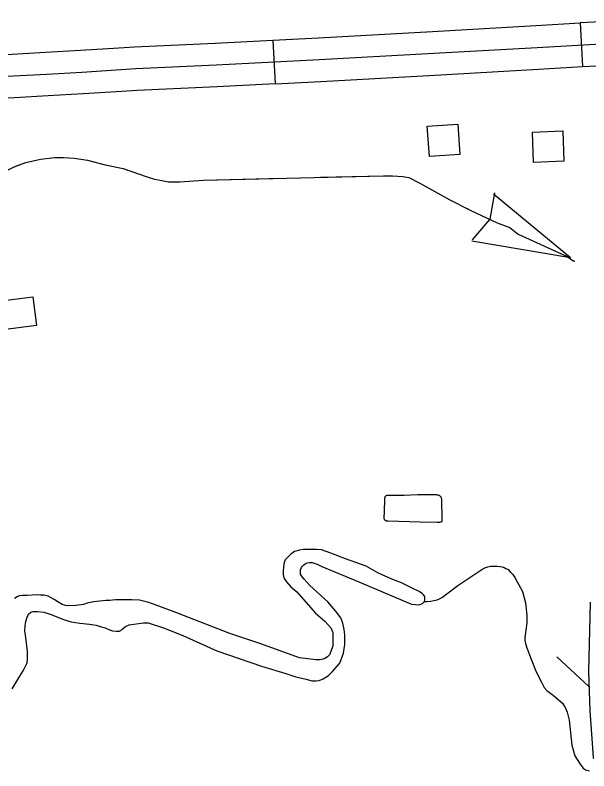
# Model space of a CAD drawing. Extents: x 1084508 to 1142749, y 1057638 to 1093403.
# Drawn here: x 1132720 to 1133338, y 1073755 to 1074569 of the extents above; entities that cross this region are included whole.
import ezdxf

# ---------------------------------------------------------------- set-up
doc = ezdxf.new("R2010")
doc.units = 0
for name, color, linetype in [('Level 31', 7, 'Continuous'), ('Level 32', 7, 'Continuous'), ('Level 35', 7, 'Continuous'), ('Level 38', 7, 'Continuous'), ('Level 43', 7, 'Continuous'), ('Level 56', 7, 'Continuous')]:
    doc.layers.add(name, color=color, linetype=linetype)

msp = doc.modelspace()

# ---------------------------------------------------------------- linework, layer by layer
at = {"layer": 'Level 31'}
for p, q in [((1133328.9, 1074560.04), (1133331.59, 1074513.03)), ((1132998.09, 1074541.58), (1133000.52, 1074494.56))]:
    msp.add_line(p, q, dxfattribs=at)
for points in [[(1133494.51, 1074568.52), (1133413.95, 1074564.22), (1133344.01, 1074560.9), (1133328.9, 1074560.04)], [(1133163.46, 1074550.68), (1133163.72, 1074550.69), (1133281.4, 1074557.32), (1133328.9, 1074560.04)], [(1132668.32, 1074500.35), (1132718.45, 1074503.06), (1132754.61, 1074505.06), (1132792.13, 1074507.26), (1132850.42, 1074510.93), (1132936.98, 1074514.85), (1133048.3, 1074520.6), (1133165.04, 1074527.19), (1133282.74, 1074533.82), (1133345.24, 1074537.39), (1133415.13, 1074540.71), (1133511.73, 1074545.86), (1133525.51, 1074547.05), (1133537.5, 1074547.39), (1133555.53, 1074548.41), (1133583.33, 1074547.66)], [(1132998.09, 1074541.58), (1133047.03, 1074544.11), (1133163.46, 1074550.68)], [(1132832.3, 1074533.37), (1132849.15, 1074534.44), (1132935.84, 1074538.36), (1132998.09, 1074541.58)], [(1132667.3, 1074523.87), (1132717.17, 1074526.57), (1132753.27, 1074528.56), (1132790.7, 1074530.76), (1132832.3, 1074533.37)], [(1133331.59, 1074513.03), (1133346.47, 1074513.88), (1133416.32, 1074517.2), (1133497.01, 1074521.5)], [(1133166.1, 1074503.67), (1133166.36, 1074503.69), (1133284.07, 1074510.31), (1133331.59, 1074513.03)], [(1133000.52, 1074494.56), (1133049.57, 1074497.09), (1133166.11, 1074503.67)], [(1133000.52, 1074494.56), (1132938.12, 1074491.33), (1132851.69, 1074487.42), (1132835.26, 1074486.39)], [(1132835.26, 1074486.39), (1132793.56, 1074483.76), (1132755.95, 1074481.55), (1132719.74, 1074479.56), (1132669.35, 1074476.83)]]:
    msp.add_lwpolyline(points, dxfattribs=at)
at = {"layer": 'Level 32'}
msp.add_lwpolyline([(1133339.69, 1073936.68), (1133339.68, 1073936.37), (1133337.82, 1073861.94), (1133339.31, 1073820.02), (1133343.13, 1073769.48), (1133343.21, 1073768.45)], dxfattribs=at)
at = {"layer": 'Level 35'}
msp.add_lwpolyline([(1133179.59, 1074042.11), (1133179.91, 1074030.76), (1133179.91, 1074026.66), (1133179.91, 1074025.08), (1133179.91, 1074024.14), (1133179.88, 1074023.74), (1133179.84, 1074023.42), (1133179.6, 1074023.08), (1133179.31, 1074022.85), (1133178.69, 1074022.64), (1133177.57, 1074022.4), (1133175.78, 1074022.29), (1133174.87, 1074022.25), (1133156.59, 1074022.88), (1133122.25, 1074023.82), (1133120.04, 1074023.82), (1133118.78, 1074024.77), (1133118.15, 1074025.71), (1133117.84, 1074026.35), (1133117.84, 1074027.61), (1133118.15, 1074033.91), (1133118.78, 1074047.79), (1133119.1, 1074050.31), (1133119.73, 1074050.95), (1133121.3, 1074051.89), (1133122.56, 1074051.89), (1133125.4, 1074051.89), (1133139.26, 1074051.89), (1133154.07, 1074052.52), (1133169.2, 1074052.52), (1133172.41, 1074052.45), (1133174.1, 1074052.35), (1133175, 1074052.25), (1133175.99, 1074052.15), (1133176.89, 1074051.86), (1133177.58, 1074051.36), (1133178.28, 1074050.86), (1133178.88, 1074050.16), (1133179.27, 1074049.47), (1133179.67, 1074046.38)], close=True, dxfattribs=at)
for points in [[(1133050.83, 1073975.03), (1133090.46, 1073958.35), (1133128.84, 1073942.29), (1133147.4, 1073934.42), (1133151.7, 1073933.94), (1133153.77, 1073933.88), (1133156.33, 1073934.2), (1133159.04, 1073935.05), (1133161.32, 1073937.18), (1133161.87, 1073939.45), (1133161.87, 1073941.03), (1133161.55, 1073942.6), (1133160.29, 1073944.49), (1133159.04, 1073945.75), (1133155.58, 1073947.96), (1133148.03, 1073951.73), (1133136.39, 1073957.4), (1133126.01, 1073961.49), (1133111.22, 1073968.11), (1133098.64, 1073975.35), (1133076.31, 1073983.22), (1133060.58, 1073989.2), (1133050.52, 1073992.98), (1133044.85, 1073993.29), (1133037.93, 1073993.29), (1133030.7, 1073993.29), (1133026.61, 1073992.66), (1133021.26, 1073991.09), (1133017.49, 1073988.26), (1133013.71, 1073984.79), (1133011.2, 1073982.27), (1133010.25, 1073979.44), (1133009.31, 1073974.72), (1133009, 1073969.68), (1133009, 1073965.9), (1133010.25, 1073962.12), (1133012.77, 1073958.66), (1133017.49, 1073953.31), (1133023.78, 1073947.64), (1133036.05, 1073933.79), (1133043.91, 1073924.66), (1133053.98, 1073916.16), (1133060.58, 1073908.91), (1133062.78, 1073903.88), (1133062.78, 1073897.58), (1133062.47, 1073895.38), (1133062.47, 1073889.71), (1133060.58, 1073883.41), (1133059.01, 1073879.95), (1133056.81, 1073877.74), (1133053.98, 1073876.17), (1133051.77, 1073875.23)], [(1132807.61, 1073911.86), (1132812.09, 1073910.49), (1132817.43, 1073908.92), (1132822.15, 1073906.71), (1132825.3, 1073905.77), (1132829.39, 1073905.45), (1132832.85, 1073905.45), (1132834.42, 1073906.08), (1132835.68, 1073907.66), (1132839.14, 1073910.49), (1132843.23, 1073912.38), (1132858.64, 1073914.27), (1132863.67, 1073914.27), (1132880.34, 1073908.92), (1132901.1, 1073900.73), (1132937.59, 1073884.36), (1132985.72, 1073867.67), (1133012.14, 1073859.8), (1133022.84, 1073856.34), (1133033.85, 1073853.82), (1133039.82, 1073851.93), (1133044.54, 1073851.93), (1133048, 1073852.24), (1133052.09, 1073854.13), (1133058.07, 1073857.59), (1133062.15, 1073862), (1133070.02, 1073870.82), (1133074.11, 1073881.84), (1133075.68, 1073890.97), (1133075.68, 1073901.36), (1133074.74, 1073907.03), (1133073.48, 1073913.95), (1133071.28, 1073919.93), (1133065.3, 1073927.18), (1133057.12, 1073936.94), (1133037.93, 1073954.57), (1133031.64, 1073961.49), (1133028.81, 1073964.96), (1133027.87, 1073966.85), (1133027.87, 1073968.42), (1133027.87, 1073971.57), (1133028.81, 1073974.09), (1133029.76, 1073975.35), (1133031.33, 1073976.92), (1133032.9, 1073977.87), (1133034.79, 1073978.81), (1133037.93, 1073979.44), (1133040.45, 1073979.44), (1133045.8, 1073977.55), (1133050.83, 1073975.03)], [(1133161.32, 1073937.18), (1133163.72, 1073937.34), (1133168.18, 1073937.69), (1133171.53, 1073938.33), (1133175.04, 1073938.97), (1133177.44, 1073940.09), (1133180.79, 1073941.84), (1133185.41, 1073945.51), (1133197.22, 1073954.46), (1133223.22, 1073971.7), (1133226.41, 1073973.62), (1133229.6, 1073974.73), (1133232.31, 1073975.21), (1133235.5, 1073975.53), (1133237.57, 1073975.53), (1133239.65, 1073975.37), (1133242.52, 1073974.89), (1133245.07, 1073974.58), (1133247.14, 1073974.1), (1133249.06, 1073972.98), (1133251.29, 1073971.7), (1133253.69, 1073969.31), (1133256.56, 1073966.43), (1133258.79, 1073963.08), (1133263.1, 1073955.26), (1133266.77, 1073948.23), (1133270.28, 1073936.09), (1133271.39, 1073922.52), (1133271.39, 1073914.22), (1133269.32, 1073898.73), (1133269.48, 1073895.54), (1133269.96, 1073892.19), (1133271.55, 1073887.39), (1133276.18, 1073875.42), (1133281.6, 1073861.69), (1133287.18, 1073850.35), (1133290.37, 1073844.76), (1133293.41, 1073841.09), (1133299.79, 1073836.62), (1133305.53, 1073831.67), (1133309.83, 1073827.89), (1133312.17, 1073824.49), (1133313.44, 1073821.94), (1133315.14, 1073818.33), (1133317.05, 1073809.62), (1133320.02, 1073782.85), (1133323.41, 1073771.17), (1133328.93, 1073762.25), (1133332.33, 1073757.79), (1133334.87, 1073756.09), (1133339.12, 1073755.03)], [(1132845.69, 1073939.26), (1132837.43, 1073939.26), (1132832.6, 1073939.26), (1132828.57, 1073939.26), (1132825.35, 1073938.86), (1132822.33, 1073938.46), (1132818.1, 1073938.46), (1132805.22, 1073937.05), (1132798.17, 1073935.64), (1132794.14, 1073934.23), (1132791.53, 1073933.82), (1132785.69, 1073933.22), (1132777.84, 1073932.82), (1132774.61, 1073933.02), (1132770.99, 1073934.02), (1132766.56, 1073936.85), (1132762.53, 1073939.67), (1132756.09, 1073943.09), (1132751.66, 1073944.1), (1132747.84, 1073944.3), (1132744.01, 1073944.5), (1132733.54, 1073943.7), (1132728.31, 1073943.7), (1132724.88, 1073943.5), (1132722.67, 1073942.49), (1132719.85, 1073940.68)], [(1133051.77, 1073875.23), (1133048.94, 1073874.6), (1133044.54, 1073874.6), (1133026.61, 1073876.8), (1132984.15, 1073892.23), (1132951.75, 1073902.93), (1132893.56, 1073925.6), (1132872.48, 1073933.47), (1132864.3, 1073936.31), (1132858.64, 1073937.88), (1132854.55, 1073938.82), (1132845.69, 1073939.26)], [(1132717.27, 1073843.26), (1132729.31, 1073863.47), (1132733.54, 1073871.29), (1132733.87, 1073875.2), (1132733.87, 1073879.76), (1132733.87, 1073883.67), (1132731.81, 1073898.55), (1132730.98, 1073905.81), (1132731.19, 1073911.62), (1132731.81, 1073915.97), (1132733.26, 1073920.53), (1132734.71, 1073923.64), (1132737.41, 1073925.93), (1132739.68, 1073926.55), (1132744.45, 1073926.55), (1132751.49, 1073925.72), (1132759.36, 1073923.23), (1132772.62, 1073917.84), (1132780.7, 1073915.56), (1132790.03, 1073913.9), (1132800.59, 1073912.86), (1132807.61, 1073911.86)]]:
    msp.add_lwpolyline(points, dxfattribs=at)
at = {"layer": 'Level 38'}
msp.add_lwpolyline([(1133338.39, 1073845.86), (1133303.82, 1073877.83)], dxfattribs=at)
at = {"layer": 'Level 43'}
for p, q in [((1133236.81, 1074377.11), (1133231.75, 1074348.9)), ((1133318.57, 1074307.14), (1133235.55, 1074375.79)), ((1133213.09, 1074326.64), (1133231.59, 1074348.56)), ((1133318.57, 1074307.14), (1133212.35, 1074325.08))]:
    msp.add_line(p, q, dxfattribs=at)
for points in [[(1132704.95, 1074398.37), (1132721.99, 1074406.28), (1132732.12, 1074409.99), (1132747.92, 1074413.45), (1132763.23, 1074415.18), (1132772.37, 1074415.18), (1132783.98, 1074414.69), (1132798.3, 1074412.21), (1132817.56, 1074407.52), (1132836.83, 1074403.32), (1132862.51, 1074394.42), (1132870.66, 1074391.94), (1132878.32, 1074390.46), (1132885.73, 1074389.23), (1132897.83, 1074389.23), (1132907.95, 1074389.72), (1132923.27, 1074390.71), (1133117.13, 1074395.65), (1133126.76, 1074395.65), (1133138.12, 1074394.66), (1133144.55, 1074393.68), (1133156.4, 1074387.74), (1133188.51, 1074369.7), (1133211.23, 1074358.33), (1133239.63, 1074344.98), (1133253.21, 1074339.79), (1133262.35, 1074332.87), (1133314.21, 1074309.13), (1133317.17, 1074307.4), (1133319.89, 1074304.93), (1133321.62, 1074304.19), (1133323.1, 1074303.94)], [(1132722.44, 1074406.45), (1132732.12, 1074409.99), (1132747.92, 1074413.45), (1132763.23, 1074415.18), (1132772.37, 1074415.18), (1132783.98, 1074414.69), (1132798.3, 1074412.21), (1132817.56, 1074407.52), (1132836.83, 1074403.32), (1132843.98, 1074400.84)], [(1133049.37, 1074393.92), (1133117.13, 1074395.65), (1133126.76, 1074395.65), (1133138.12, 1074394.66), (1133144.55, 1074393.68), (1133156.4, 1074387.74), (1133170.11, 1074380.04)], [(1132883.75, 1074389.56), (1132885.73, 1074389.23), (1132897.83, 1074389.23), (1132907.95, 1074389.72), (1132923.27, 1074390.71), (1133007.95, 1074392.87)], [(1133206.68, 1074360.6), (1133211.23, 1074358.33), (1133239.63, 1074344.98), (1133253.21, 1074339.79), (1133262.35, 1074332.87), (1133314.21, 1074309.13), (1133317.17, 1074307.4), (1133318.18, 1074306.48)]]:
    msp.add_lwpolyline(points, dxfattribs=at)
at = {"layer": 'Level 56'}
for points in [[(1133166.68, 1074416.33), (1133164.38, 1074448.92), (1133197.07, 1074451.22), (1133199.36, 1074418.63)], [(1133278.77, 1074409.94), (1133277.49, 1074442.58), (1133310.23, 1074443.87), (1133311.52, 1074411.23)], [(1132607.36, 1074216.95), (1132603.4, 1074248.09), (1132739.62, 1074265.43), (1132743.59, 1074234.29)]]:
    msp.add_lwpolyline(points, close=True, dxfattribs=at)

doc.saveas('drawing.dxf')
